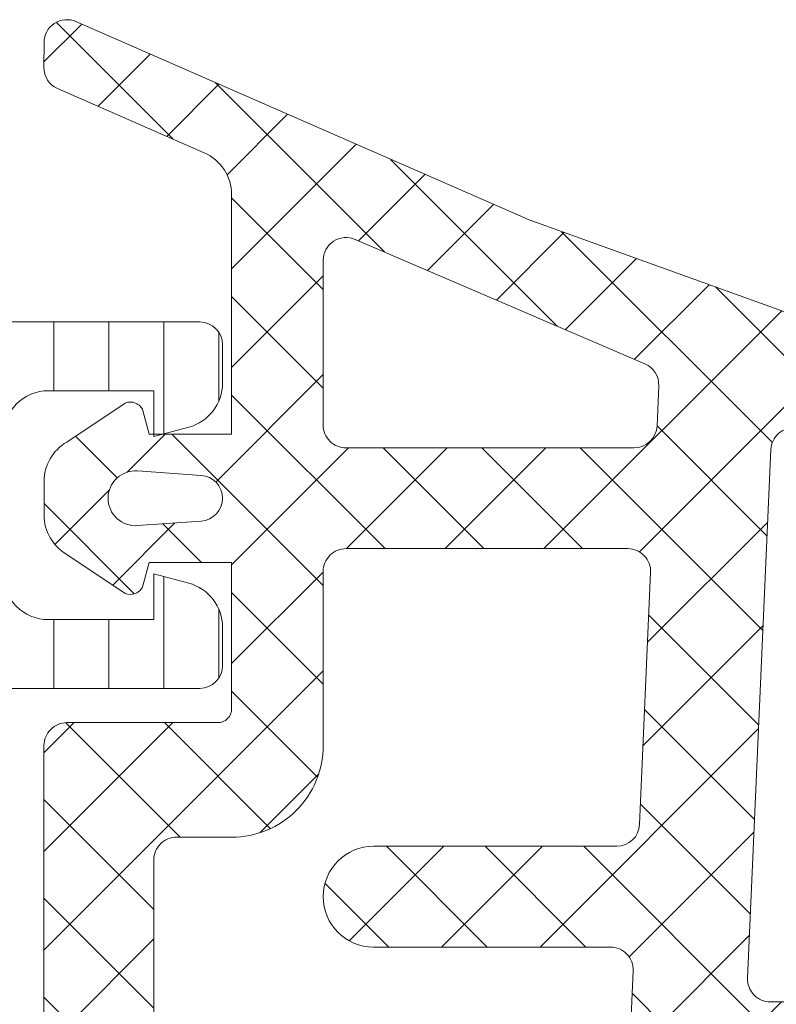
# Model space of a CAD drawing. Header units: millimetres. Extents: x 213386 to 506888, y 183055 to 450952.
# Tile 291 of 656: x 391463 to 391479, y 307928 to 307949. Entities that reach past the tile are written whole.
import ezdxf

# ---------------------------------------------------------------- set-up
doc = ezdxf.new("R2010")
doc.units = ezdxf.units.MM
doc.layers.add('FASÁDA DETAILNÍ', color=255, linetype='Continuous', lineweight=0)
pattern_1 = [(135, (397960.6382589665, 283048.1544064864), (-1.077630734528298, -1.077630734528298), []), (225, (397960.6382589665, 283048.1544064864), (1.077630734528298, -1.077630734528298), [])]

msp = doc.modelspace()

# ---------------------------------------------------------------- hatches: boundary and pattern name
at = {"layer": 'FASÁDA DETAILNÍ'}
h = msp.add_hatch(dxfattribs=at)
h.set_pattern_fill('ANSI37', color=256, scale=0.48, angle=90, style=0)
h.set_pattern_definition(pattern_1)
edge = h.paths.add_edge_path(flags=16)
edge.add_line((391466.4738440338, 307938.3737958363), (391465.0809900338, 307938.2740518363))
edge.add_arc((391465.0381325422, 307938.8725187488), 0.5999995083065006, 179.9999916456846, 274.0960805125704, ccw=False)
edge.add_arc((391465.0381325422, 307938.8725189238), 0.5999995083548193, 85.90391948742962, 180.0000083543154, ccw=False)
edge.add_line((391465.0809900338, 307939.4709858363), (391466.4738440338, 307939.3712418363))
edge.add_arc((391466.4381295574, 307938.8725188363), 0.5000001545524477, -85.90393560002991, 85.90393560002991, ccw=False)
edge = h.paths.add_edge_path(flags=16)
edge.add_arc((391469.6381376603, 307940.4725154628), 0.4999996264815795, 179.9999571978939, 270.00004280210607, ccw=False)
edge.add_line((391469.1381380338, 307940.4725158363), (391469.1381380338, 307944.0662008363))
edge.add_arc((391469.6381383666, 307944.0662008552), 0.5000003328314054, 66.78197338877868, 180.0000021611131, ccw=False)
edge.add_line((391469.8352540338, 307944.5257068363), (391476.1663560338, 307941.8098288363))
edge.add_arc((391475.9692401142, 307941.3503234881), 0.4999998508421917, -2.5001106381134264, 66.7819182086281, ccw=False)
edge.add_line((391476.4687640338, 307941.3285128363), (391476.4304380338, 307940.4507058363))
edge.add_arc((391475.9309144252, 307940.4725153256), 0.4999994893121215, 269.9999551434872, 357.5000208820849, ccw=False)
edge.add_line((391475.9309140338, 307939.9725158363), (391469.6381380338, 307939.9725158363))
edge = h.paths.add_edge_path(flags=16)
edge.add_line((391475.0463000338, 307914.9185968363), (391466.1494470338, 307910.7699268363))
edge.add_arc((391465.9381378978, 307911.2230805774), 0.4999998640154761, 179.9999703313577, 295.00000791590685, ccw=False)
edge.add_line((391465.4381380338, 307911.2230808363), (391465.4381380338, 307920.5725158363))
edge.add_arc((391465.9381376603, 307920.5725162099), 0.4999996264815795, 89.99995719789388, 180.0000428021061, ccw=False)
edge.add_line((391465.9381380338, 307921.0725158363), (391475.0620610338, 307921.0725158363))
edge.add_arc((391475.0620608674, 307920.5725157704), 0.5000000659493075, -2.5000272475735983, 89.99998093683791, ccw=False)
edge.add_line((391475.5615850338, 307920.5507058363), (391475.3345150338, 307915.3499418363))
edge.add_arc((391474.8349896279, 307915.3717515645), 0.5000012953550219, 295.0000919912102, 357.5000025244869, ccw=False)
edge = h.paths.add_edge_path(flags=16)
edge.add_arc((391465.9381376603, 307923.7725154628), 0.4999996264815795, 179.9999571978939, 270.00004280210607, ccw=False)
edge.add_line((391465.4381380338, 307923.7725158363), (391465.4381380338, 307930.9725158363))
edge.add_arc((391465.9381376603, 307930.9725162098), 0.4999996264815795, 89.99995719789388, 180.0000428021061, ccw=False)
edge.add_line((391465.9381380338, 307931.4725158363), (391467.1381380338, 307931.4725158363))
edge.add_arc((391467.1381395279, 307933.4725143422), 1.99999850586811, 269.9999571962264, 360.0000428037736)
edge.add_line((391469.1381380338, 307933.4725158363), (391469.1381380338, 307937.2725158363))
edge.add_arc((391469.6381376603, 307937.2725162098), 0.4999996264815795, 89.99995719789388, 180.0000428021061, ccw=False)
edge.add_line((391469.6381380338, 307937.7725158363), (391475.7911990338, 307937.7725158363))
edge.add_arc((391475.7911988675, 307937.2725157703), 0.5000000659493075, -2.5000272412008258, 89.99998094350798, ccw=False)
edge.add_line((391476.2907230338, 307937.2507058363), (391476.0505880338, 307931.7507058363))
edge.add_arc((391475.5510644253, 307931.7725153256), 0.4999994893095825, 269.9999551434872, 357.50002088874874, ccw=False)
edge.add_line((391475.5510640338, 307931.2725158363), (391470.2381380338, 307931.2725158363))
edge.add_arc((391470.2381380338, 307930.1725158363), 1.099999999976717, 90, 270)
edge.add_line((391470.2381380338, 307929.0725158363), (391475.4113490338, 307929.0725158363))
edge.add_arc((391475.4113488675, 307928.5725157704), 0.5000000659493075, -2.5000272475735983, 89.99998093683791, ccw=False)
edge.add_line((391475.9108730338, 307928.5507058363), (391475.7013000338, 307923.7507058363))
edge.add_arc((391475.2017764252, 307923.7725153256), 0.4999994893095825, 269.9999551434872, 357.50002088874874, ccw=False)
edge.add_line((391475.2017760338, 307923.2725158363), (391465.9381380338, 307923.2725158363))
edge = h.paths.add_edge_path()
edge.add_line((391467.3245950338, 307908.5594628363), (391476.1124610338, 307912.6573118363))
edge.add_ellipse((391474.8446035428, 307915.3762372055), major_axis=(-3.000002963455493, 0), ratio=1, start_angle=115.0000306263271, end_angle=177.4999411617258)
edge.add_line((391477.8417510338, 307915.2453758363), (391477.8700850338, 307915.8943258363))
edge.add_ellipse((391478.3696086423, 307915.872516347), major_axis=(-0.4999994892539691, 0), ratio=1, start_angle=269.9999551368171, end_angle=357.500020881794, ccw=False)
edge.add_line((391478.3696090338, 307916.3725158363), (391479.3381380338, 307916.3725158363))
edge.add_ellipse((391479.3381381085, 307916.4725157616), major_axis=(-0.09999992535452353, 0), ratio=1, start_angle=89.99995721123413, end_angle=180.0000427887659)
edge.add_line((391479.4381380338, 307916.4725158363), (391479.4381380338, 307917.0725158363))
edge.add_ellipse((391479.3381381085, 307917.072515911), major_axis=(-0.09999992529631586, 0), ratio=1, start_angle=179.9999572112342, end_angle=270.0000427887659)
edge.add_line((391479.3381380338, 307917.1725158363), (391478.4351000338, 307917.1725158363))
edge.add_ellipse((391478.4351002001, 307917.6725159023), major_axis=(-0.5000000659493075, 0), ratio=1, start_angle=-2.5000272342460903, end_angle=89.99998094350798, ccw=False)
edge.add_line((391477.9355760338, 307917.6943258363), (391478.3294140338, 307926.5946198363))
edge.add_ellipse((391478.8289253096, 307926.5725157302), major_axis=(-0.5000001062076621, 0), ratio=1, start_angle=269.99991701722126, end_angle=357.46623077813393, ccw=False)
edge.add_line((391478.8289260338, 307927.0725158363), (391479.4381380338, 307927.0725158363))
edge.add_ellipse((391479.4381381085, 307927.1725157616), major_axis=(-0.09999992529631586, 0), ratio=1, start_angle=89.99995721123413, end_angle=180.0000427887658)
edge.add_line((391479.5381380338, 307927.1725158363), (391479.5381380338, 307927.7725158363))
edge.add_ellipse((391479.4381381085, 307927.772515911), major_axis=(-0.09999992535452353, 0), ratio=1, start_angle=179.9999572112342, end_angle=270.0000427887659)
edge.add_line((391479.4381380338, 307927.8725158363), (391478.9085760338, 307927.8725158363))
edge.add_ellipse((391478.9085757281, 307928.3725163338), major_axis=(-0.5000004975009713, 0), ratio=1, start_angle=-2.533698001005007, end_angle=90.00003503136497, ccw=False)
edge.add_line((391478.4090640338, 307928.3946198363), (391478.9197200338, 307939.9348448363))
edge.add_ellipse((391479.4192446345, 307939.9130353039), major_axis=(-0.50000048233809, 0), ratio=1, start_angle=266.78294269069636, end_angle=357.50002090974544, ccw=False)
edge.add_line((391479.4473040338, 307940.4122478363), (391484.5810470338, 307940.1236848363))
edge.add_ellipse((391484.4654916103, 307939.7132668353), major_axis=(-0.4263754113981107, 0), ratio=1, start_angle=110.7589723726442, end_angle=254.2751455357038, ccw=False)
edge.add_line((391484.6166150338, 307939.3145718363), (391484.3840120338, 307939.3158118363))
edge.add_line((391484.3840120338, 307939.3158118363), (391482.5014330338, 307939.6139498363))
edge.add_line((391482.5014330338, 307939.6139498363), (391479.6521480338, 307939.2135238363))
edge.add_ellipse((391479.6938986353, 307938.9164432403), major_axis=(-0.2999999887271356, 0), ratio=1, start_angle=-82.00025596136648, end_angle=34.59774637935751)
edge.add_ellipse((391481.916469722, 307940.4495566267), major_axis=(-3.000047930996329, 0), ratio=1, start_angle=34.59764128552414, end_angle=108.0084245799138)
edge.add_line((391482.8439550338, 307937.5964778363), (391485.0988460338, 307938.2300538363))
edge.add_ellipse((391484.9379164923, 307939.0052663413), major_axis=(-0.791740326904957, 0), ratio=1, start_angle=101.7276897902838, end_angle=173.2016537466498)
edge.add_line((391485.7240900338, 307938.9115438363), (391485.7253110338, 307939.9697538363))
edge.add_ellipse((391484.5462248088, 307939.8406295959), major_axis=(-1.18613548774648, 0), ratio=1, start_angle=186.2496781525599, end_angle=251.3444235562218)
edge.add_line((391484.9256440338, 307940.9644438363), (391481.6843040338, 307942.0587768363))
edge.add_line((391481.6843040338, 307942.0587768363), (391473.6345090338, 307944.9485548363))
edge.add_line((391473.6345090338, 307944.9485548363), (391463.7366320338, 307949.2813638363))
edge.add_ellipse((391463.5383619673, 307948.8223548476), major_axis=(-0.5000002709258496, 0), ratio=1, start_angle=246.6379505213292, end_angle=359.933423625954)
edge.add_line((391463.0383620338, 307948.8229358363), (391463.0377270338, 307948.2762348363))
edge.add_ellipse((391463.5377271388, 307948.2756545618), major_axis=(-0.5000004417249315, 0), ratio=1, start_angle=-0.06649451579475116, end_angle=66.07917546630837)
edge.add_line((391463.3349900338, 307947.8186008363), (391466.5389930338, 307946.4168448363))
edge.add_ellipse((391466.1381386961, 307945.500703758), major_axis=(-0.9999993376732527, 0), ratio=1, start_angle=179.999947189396, end_angle=246.36838527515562, ccw=False)
edge.add_line((391467.1381380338, 307945.5007028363), (391467.1381380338, 307940.2727608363))
edge.add_line((391467.1381380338, 307940.2727608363), (391465.3386590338, 307940.2727518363))
edge.add_line((391465.3386590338, 307940.2727518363), (391465.2007170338, 307940.7875528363))
edge.add_ellipse((391464.9235630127, 307940.672787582), major_axis=(-0.2999756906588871, 0), ratio=1, start_angle=202.4937002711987, end_angle=292.5035667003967)
edge.add_line((391464.8087500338, 307940.9499218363), (391463.5386230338, 307940.1007548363))
edge.add_ellipse((391464.0383438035, 307939.234890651), major_axis=(-0.9997207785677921, 0), ratio=1, start_angle=-60.00923930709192, end_angle=0.00761184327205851)
edge.add_line((391463.0386230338, 307939.2347578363), (391463.0386540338, 307938.5103968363))
edge.add_ellipse((391464.038391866, 307938.5106048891), major_axis=(-0.9997378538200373, 0), ratio=1, start_angle=0.01192367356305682, end_angle=60.00867505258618)
edge.add_line((391463.5386540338, 307937.6447308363), (391464.8087500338, 307936.7955638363))
edge.add_ellipse((391464.9235619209, 307937.0727113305), major_axis=(-0.2999875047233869, 0), ratio=1, start_angle=67.49759382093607, end_angle=157.5013961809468)
edge.add_line((391465.2007170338, 307936.9579178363), (391465.3386890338, 307937.4727338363))
edge.add_line((391465.3386890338, 307937.4727338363), (391467.1381380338, 307937.4727418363))
edge.add_line((391467.1381380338, 307937.4727418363), (391467.1381380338, 307934.2725148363))
edge.add_ellipse((391466.8381382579, 307934.2725146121), major_axis=(-0.2999997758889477, 0), ratio=1, start_angle=89.99995720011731, end_angle=180.0000428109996, ccw=False)
edge.add_line((391466.8381380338, 307933.9725148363), (391463.5381420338, 307933.9725148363))
edge.add_ellipse((391463.5381416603, 307933.4725152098), major_axis=(-0.4999996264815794, 0), ratio=1, start_angle=-90.00004280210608, end_angle=4.280210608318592e-05)
edge.add_line((391463.0381420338, 307933.4725148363), (391463.0381420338, 307906.5748928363))
edge.add_line((391463.0381420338, 307906.5748928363), (391464.5885340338, 307905.6797748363))
edge.add_ellipse((391464.8385341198, 307906.1127873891), major_axis=(-0.4999999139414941, 0), ratio=1, start_angle=59.99998292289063, end_angle=179.9999366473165)
edge.add_line((391465.3385340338, 307906.1127868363), (391467.0359050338, 307906.1127868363))
edge.add_line((391467.0359050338, 307906.1127868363), (391467.0359050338, 307908.1063088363))
edge.add_ellipse((391467.5359052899, 307908.1063091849), major_axis=(-0.5000002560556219, 0), ratio=1, start_angle=-64.99987141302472, end_angle=3.995391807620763e-05, ccw=False)
h = msp.add_hatch(dxfattribs=at)
h.set_pattern_fill('ANSI37', color=256, scale=0.48, angle=90, style=0)
h.set_pattern_definition(pattern_1)
edge = h.paths.add_edge_path(flags=16)
edge.add_line((391466.4738442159, 307938.3737958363), (391465.0809902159, 307938.2740518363))
edge.add_arc((391465.0381327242, 307938.8725187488), 0.5999995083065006, 179.9999916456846, 274.0960805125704, ccw=False)
edge.add_arc((391465.0381327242, 307938.8725189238), 0.5999995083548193, 85.90391948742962, 180.0000083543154, ccw=False)
edge.add_line((391465.0809902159, 307939.4709858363), (391466.4738442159, 307939.3712418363))
edge.add_arc((391466.4381297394, 307938.8725188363), 0.5000001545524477, -85.90393560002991, 85.90393560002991, ccw=False)
edge = h.paths.add_edge_path(flags=16)
edge.add_arc((391469.6381378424, 307940.4725154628), 0.4999996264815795, 179.9999571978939, 270.00004280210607, ccw=False)
edge.add_line((391469.1381382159, 307940.4725158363), (391469.1381382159, 307944.0662008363))
edge.add_arc((391469.6381385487, 307944.0662008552), 0.5000003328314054, 66.78197338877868, 180.0000021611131, ccw=False)
edge.add_line((391469.8352542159, 307944.5257068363), (391476.1663562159, 307941.8098288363))
edge.add_arc((391475.9692402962, 307941.3503234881), 0.4999998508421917, -2.5001106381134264, 66.7819182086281, ccw=False)
edge.add_line((391476.4687642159, 307941.3285128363), (391476.4304382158, 307940.4507058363))
edge.add_arc((391475.9309146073, 307940.4725153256), 0.4999994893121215, 269.9999551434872, 357.5000208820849, ccw=False)
edge.add_line((391475.9309142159, 307939.9725158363), (391469.6381382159, 307939.9725158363))
edge = h.paths.add_edge_path(flags=16)
edge.add_line((391475.0463002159, 307914.9185968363), (391466.1494472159, 307910.7699268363))
edge.add_arc((391465.9381380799, 307911.2230805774), 0.4999998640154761, 179.9999703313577, 295.00000791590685, ccw=False)
edge.add_line((391465.4381382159, 307911.2230808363), (391465.4381382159, 307920.5725158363))
edge.add_arc((391465.9381378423, 307920.5725162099), 0.4999996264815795, 89.99995719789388, 180.0000428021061, ccw=False)
edge.add_line((391465.9381382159, 307921.0725158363), (391475.0620612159, 307921.0725158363))
edge.add_arc((391475.0620610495, 307920.5725157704), 0.5000000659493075, -2.5000272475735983, 89.99998093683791, ccw=False)
edge.add_line((391475.5615852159, 307920.5507058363), (391475.3345152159, 307915.3499418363))
edge.add_arc((391474.83498981, 307915.3717515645), 0.5000012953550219, 295.0000919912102, 357.5000025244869, ccw=False)
edge = h.paths.add_edge_path(flags=16)
edge.add_arc((391465.9381378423, 307923.7725154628), 0.4999996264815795, 179.9999571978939, 270.00004280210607, ccw=False)
edge.add_line((391465.4381382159, 307923.7725158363), (391465.4381382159, 307930.9725158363))
edge.add_arc((391465.9381378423, 307930.9725162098), 0.4999996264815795, 89.99995719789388, 180.0000428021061, ccw=False)
edge.add_line((391465.9381382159, 307931.4725158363), (391467.1381382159, 307931.4725158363))
edge.add_arc((391467.13813971, 307933.4725143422), 1.99999850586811, 269.9999571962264, 360.0000428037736)
edge.add_line((391469.1381382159, 307933.4725158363), (391469.1381382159, 307937.2725158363))
edge.add_arc((391469.6381378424, 307937.2725162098), 0.4999996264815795, 89.99995719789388, 180.0000428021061, ccw=False)
edge.add_line((391469.6381382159, 307937.7725158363), (391475.7911992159, 307937.7725158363))
edge.add_arc((391475.7911990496, 307937.2725157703), 0.5000000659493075, -2.5000272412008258, 89.99998094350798, ccw=False)
edge.add_line((391476.2907232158, 307937.2507058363), (391476.0505882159, 307931.7507058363))
edge.add_arc((391475.5510646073, 307931.7725153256), 0.4999994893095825, 269.9999551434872, 357.50002088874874, ccw=False)
edge.add_line((391475.5510642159, 307931.2725158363), (391470.2381382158, 307931.2725158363))
edge.add_arc((391470.2381382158, 307930.1725158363), 1.099999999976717, 90, 270)
edge.add_line((391470.2381382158, 307929.0725158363), (391475.4113492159, 307929.0725158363))
edge.add_arc((391475.4113490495, 307928.5725157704), 0.5000000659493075, -2.5000272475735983, 89.99998093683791, ccw=False)
edge.add_line((391475.9108732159, 307928.5507058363), (391475.7013002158, 307923.7507058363))
edge.add_arc((391475.2017766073, 307923.7725153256), 0.4999994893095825, 269.9999551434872, 357.50002088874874, ccw=False)
edge.add_line((391475.2017762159, 307923.2725158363), (391465.9381382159, 307923.2725158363))
edge = h.paths.add_edge_path()
edge.add_line((391467.3245952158, 307908.5594628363), (391476.1124612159, 307912.6573118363))
edge.add_ellipse((391474.8446037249, 307915.3762372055), major_axis=(-3.000002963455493, 0), ratio=1, start_angle=115.0000306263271, end_angle=177.4999411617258)
edge.add_line((391477.8417512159, 307915.2453758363), (391477.8700852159, 307915.8943258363))
edge.add_ellipse((391478.3696088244, 307915.872516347), major_axis=(-0.4999994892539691, 0), ratio=1, start_angle=269.9999551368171, end_angle=357.500020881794, ccw=False)
edge.add_line((391478.3696092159, 307916.3725158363), (391479.3381382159, 307916.3725158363))
edge.add_ellipse((391479.3381382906, 307916.4725157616), major_axis=(-0.09999992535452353, 0), ratio=1, start_angle=89.99995721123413, end_angle=180.0000427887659)
edge.add_line((391479.4381382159, 307916.4725158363), (391479.4381382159, 307917.0725158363))
edge.add_ellipse((391479.3381382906, 307917.072515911), major_axis=(-0.09999992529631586, 0), ratio=1, start_angle=179.9999572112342, end_angle=270.0000427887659)
edge.add_line((391479.3381382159, 307917.1725158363), (391478.4351002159, 307917.1725158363))
edge.add_ellipse((391478.4351003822, 307917.6725159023), major_axis=(-0.5000000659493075, 0), ratio=1, start_angle=-2.5000272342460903, end_angle=89.99998094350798, ccw=False)
edge.add_line((391477.9355762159, 307917.6943258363), (391478.3294142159, 307926.5946198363))
edge.add_ellipse((391478.8289254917, 307926.5725157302), major_axis=(-0.5000001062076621, 0), ratio=1, start_angle=269.99991701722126, end_angle=357.46623077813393, ccw=False)
edge.add_line((391478.8289262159, 307927.0725158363), (391479.4381382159, 307927.0725158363))
edge.add_ellipse((391479.4381382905, 307927.1725157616), major_axis=(-0.09999992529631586, 0), ratio=1, start_angle=89.99995721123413, end_angle=180.0000427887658)
edge.add_line((391479.5381382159, 307927.1725158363), (391479.5381382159, 307927.7725158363))
edge.add_ellipse((391479.4381382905, 307927.772515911), major_axis=(-0.09999992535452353, 0), ratio=1, start_angle=179.9999572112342, end_angle=270.0000427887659)
edge.add_line((391479.4381382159, 307927.8725158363), (391478.9085762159, 307927.8725158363))
edge.add_ellipse((391478.9085759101, 307928.3725163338), major_axis=(-0.5000004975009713, 0), ratio=1, start_angle=-2.533698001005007, end_angle=90.00003503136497, ccw=False)
edge.add_line((391478.4090642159, 307928.3946198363), (391478.9197202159, 307939.9348448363))
edge.add_ellipse((391479.4192448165, 307939.9130353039), major_axis=(-0.50000048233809, 0), ratio=1, start_angle=266.78294269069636, end_angle=357.50002090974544, ccw=False)
edge.add_line((391479.4473042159, 307940.4122478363), (391484.5810472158, 307940.1236848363))
edge.add_ellipse((391484.4654917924, 307939.7132668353), major_axis=(-0.4263754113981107, 0), ratio=1, start_angle=110.7589723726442, end_angle=254.2751455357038, ccw=False)
edge.add_line((391484.6166152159, 307939.3145718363), (391484.3840122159, 307939.3158118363))
edge.add_line((391484.3840122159, 307939.3158118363), (391482.5014332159, 307939.6139498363))
edge.add_line((391482.5014332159, 307939.6139498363), (391479.6521482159, 307939.2135238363))
edge.add_ellipse((391479.6938988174, 307938.9164432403), major_axis=(-0.2999999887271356, 0), ratio=1, start_angle=-82.00025596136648, end_angle=34.59774637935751)
edge.add_ellipse((391481.9164699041, 307940.4495566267), major_axis=(-3.000047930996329, 0), ratio=1, start_angle=34.59764128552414, end_angle=108.0084245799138)
edge.add_line((391482.8439552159, 307937.5964778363), (391485.0988462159, 307938.2300538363))
edge.add_ellipse((391484.9379166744, 307939.0052663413), major_axis=(-0.791740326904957, 0), ratio=1, start_angle=101.7276897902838, end_angle=173.2016537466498)
edge.add_line((391485.7240902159, 307938.9115438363), (391485.7253112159, 307939.9697538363))
edge.add_ellipse((391484.5462249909, 307939.8406295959), major_axis=(-1.18613548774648, 0), ratio=1, start_angle=186.2496781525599, end_angle=251.3444235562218)
edge.add_line((391484.9256442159, 307940.9644438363), (391481.6843042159, 307942.0587768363))
edge.add_line((391481.6843042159, 307942.0587768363), (391473.6345092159, 307944.9485548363))
edge.add_line((391473.6345092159, 307944.9485548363), (391463.7366322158, 307949.2813638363))
edge.add_ellipse((391463.5383621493, 307948.8223548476), major_axis=(-0.5000002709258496, 0), ratio=1, start_angle=246.6379505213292, end_angle=359.933423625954)
edge.add_line((391463.0383622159, 307948.8229358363), (391463.0377272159, 307948.2762348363))
edge.add_ellipse((391463.5377273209, 307948.2756545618), major_axis=(-0.5000004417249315, 0), ratio=1, start_angle=-0.06649451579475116, end_angle=66.07917546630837)
edge.add_line((391463.3349902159, 307947.8186008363), (391466.5389932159, 307946.4168448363))
edge.add_ellipse((391466.1381388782, 307945.500703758), major_axis=(-0.9999993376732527, 0), ratio=1, start_angle=179.999947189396, end_angle=246.36838527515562, ccw=False)
edge.add_line((391467.1381382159, 307945.5007028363), (391467.1381382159, 307940.2727608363))
edge.add_line((391467.1381382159, 307940.2727608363), (391465.3386592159, 307940.2727518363))
edge.add_line((391465.3386592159, 307940.2727518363), (391465.2007172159, 307940.7875528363))
edge.add_ellipse((391464.9235631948, 307940.672787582), major_axis=(-0.2999756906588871, 0), ratio=1, start_angle=202.4937002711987, end_angle=292.5035667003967)
edge.add_line((391464.8087502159, 307940.9499218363), (391463.5386232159, 307940.1007548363))
edge.add_ellipse((391464.0383439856, 307939.234890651), major_axis=(-0.9997207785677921, 0), ratio=1, start_angle=-60.00923930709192, end_angle=0.00761184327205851)
edge.add_line((391463.0386232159, 307939.2347578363), (391463.0386542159, 307938.5103968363))
edge.add_ellipse((391464.038392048, 307938.5106048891), major_axis=(-0.9997378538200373, 0), ratio=1, start_angle=0.01192367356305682, end_angle=60.00867505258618)
edge.add_line((391463.5386542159, 307937.6447308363), (391464.8087502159, 307936.7955638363))
edge.add_ellipse((391464.923562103, 307937.0727113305), major_axis=(-0.2999875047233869, 0), ratio=1, start_angle=67.49759382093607, end_angle=157.5013961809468)
edge.add_line((391465.2007172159, 307936.9579178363), (391465.3386892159, 307937.4727338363))
edge.add_line((391465.3386892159, 307937.4727338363), (391467.1381382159, 307937.4727418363))
edge.add_line((391467.1381382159, 307937.4727418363), (391467.1381382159, 307934.2725148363))
edge.add_ellipse((391466.83813844, 307934.2725146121), major_axis=(-0.2999997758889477, 0), ratio=1, start_angle=89.99995720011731, end_angle=180.0000428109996, ccw=False)
edge.add_line((391466.8381382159, 307933.9725148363), (391463.5381422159, 307933.9725148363))
edge.add_ellipse((391463.5381418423, 307933.4725152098), major_axis=(-0.4999996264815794, 0), ratio=1, start_angle=-90.00004280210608, end_angle=4.280210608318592e-05)
edge.add_line((391463.0381422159, 307933.4725148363), (391463.0381422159, 307906.5748928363))
edge.add_line((391463.0381422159, 307906.5748928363), (391464.5885342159, 307905.6797748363))
edge.add_ellipse((391464.8385343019, 307906.1127873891), major_axis=(-0.4999999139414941, 0), ratio=1, start_angle=59.99998292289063, end_angle=179.9999366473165)
edge.add_line((391465.3385342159, 307906.1127868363), (391467.0359052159, 307906.1127868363))
edge.add_line((391467.0359052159, 307906.1127868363), (391467.0359052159, 307908.1063088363))
edge.add_ellipse((391467.5359054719, 307908.1063091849), major_axis=(-0.5000002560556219, 0), ratio=1, start_angle=-64.99987141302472, end_angle=3.995391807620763e-05, ccw=False)
h = msp.add_hatch(dxfattribs=at)
h.set_pattern_fill('LINIE', color=256, scale=1.2, angle=270, style=0)
h.set_pattern_definition([(270, (391442.8551760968, 307948.0971318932), (1.2, -2.20433997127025e-16), [])])
edge = h.paths.add_edge_path()
edge.add_arc((391460.8289485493, 307944.5624355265), 0.3000000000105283, 179.9979246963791, 269.9979246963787)
edge.add_line((391460.8289376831, 307944.2624355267), (391461.6392690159, 307944.2624069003))
edge.add_arc((391461.6392535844, 307943.7624095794), 0.4999973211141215, -0.002382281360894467, 89.99823167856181, ccw=False)
edge.add_line((391462.1392509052, 307943.7623887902), (391462.1405714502, 307942.921316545))
edge.add_arc((391462.3405714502, 307942.921316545), 0.2000000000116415, 179.9999999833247, 270)
edge.add_line((391462.3405714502, 307942.721316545), (391466.4405714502, 307942.721316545))
edge.add_arc((391466.4405714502, 307942.221316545), 0.5, 0, 90, ccw=False)
edge.add_line((391466.9405714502, 307942.221316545), (391466.9405714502, 307941.3905673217))
edge.add_arc((391465.9405714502, 307941.3905673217), 1, 284.99999999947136, 359.99999999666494, ccw=False)
edge.add_line((391466.1993904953, 307940.4246414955), (391465.4405714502, 307940.221316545))
edge.add_line((391465.4405714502, 307940.221316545), (391465.4405714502, 307941.221316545))
edge.add_line((391465.4405714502, 307941.221316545), (391463.1405714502, 307941.221316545))
edge.add_arc((391463.1422806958, 307940.2171900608), 1.004127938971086, 90.09753001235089, 179.7659122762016)
edge.add_line((391462.1381611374, 307940.221292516), (391462.1381611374, 307937.2214141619))
edge.add_arc((391463.142280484, 307937.2254425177), 1.004127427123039, 180.2298596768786, 269.9024820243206)
edge.add_line((391463.1405714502, 307936.221316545), (391465.4405714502, 307936.221316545))
edge.add_line((391465.4405714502, 307936.221316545), (391465.4405714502, 307937.221316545))
edge.add_line((391465.4405714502, 307937.221316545), (391466.1993904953, 307937.0179915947))
edge.add_arc((391465.9405714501, 307936.0520657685), 1.00000000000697, 0, 74.99999999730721, ccw=False)
edge.add_line((391466.9405714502, 307936.0520657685), (391466.9405714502, 307935.221316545))
edge.add_arc((391466.4405714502, 307935.221316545), 0.5, -90, 0, ccw=False)
edge.add_line((391466.4405714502, 307934.721316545), (391462.3405714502, 307934.721316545))
edge.add_arc((391462.342300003, 307934.5171434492), 0.2041804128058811, 90.48506105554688, 178.8441310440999)
edge.add_line((391462.1381611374, 307934.521262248), (391462.1381382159, 307908.6798954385))
edge.add_arc((391461.6381408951, 307908.6799108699), 0.499997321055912, 269.9976177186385, 359.9982316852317, ccw=False)
edge.add_line((391461.6381201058, 307908.1799135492), (391460.827788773, 307908.1799421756))
edge.add_arc((391460.8277779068, 307907.8799421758), 0.3000000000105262, 89.99792470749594, 179.9979246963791)
edge.add_line((391460.527777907, 307907.8799530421), (391460.5280229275, 307905.4799546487))
edge.add_arc((391460.0280269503, 307905.4799701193), 0.4999959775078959, 269.99762222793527, 359.998227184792, ccw=False)
edge.add_line((391460.0280062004, 307904.9799741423), (391456.5514647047, 307904.9801007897))
edge.add_arc((391456.6938112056, 307905.9699137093), 0.9999960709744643, 147.2709086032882, 261.8163166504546, ccw=False)
edge.add_line((391455.8525781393, 307906.510579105), (391457.1711305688, 307908.7941881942))
edge.add_arc((391456.7381269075, 307909.0442038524), 0.5000000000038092, 329.9979281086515, 359.9978648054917)
edge.add_line((391457.2381269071, 307909.0441852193), (391457.2392132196, 307943.3984539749))
edge.add_arc((391456.73921322, 307943.3984715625), 0.4999999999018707, 359.9979846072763, 389.9979213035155)
edge.add_line((391457.1722349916, 307943.6484558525), (391455.8538479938, 307945.9321604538))
edge.add_arc((391456.6951202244, 307946.4727649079), 0.9999960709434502, 98.17953275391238, 212.7249408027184, ccw=False)
edge.add_line((391456.5528454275, 307947.4625881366), (391460.0293869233, 307947.4624614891))
edge.add_arc((391460.0293714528, 307946.9624655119), 0.4999959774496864, -0.0023777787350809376, 89.99822719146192, ccw=False)
edge.add_line((391460.5293674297, 307946.9624447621), (391460.5289485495, 307944.5624463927))
edge = h.paths.add_edge_path(flags=16)
edge.add_line((391460.3386729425, 307920.3713227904), (391459.0386788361, 307920.3713227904))
edge.add_arc((391459.0386751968, 307919.8713264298), 0.4999963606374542, 89.99958295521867, 180.0004170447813)
edge.add_line((391458.5386788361, 307919.8713227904), (391458.5386788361, 307911.021328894))
edge.add_arc((391459.0386751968, 307911.0213252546), 0.4999963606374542, 179.9995829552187, 270.0004170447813)
edge.add_line((391459.0386788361, 307910.521328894), (391460.3386729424, 307910.521328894))
edge.add_arc((391460.3386895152, 307911.0213288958), 0.5000000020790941, 269.9981009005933, 359.9999997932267)
edge.add_line((391460.8386895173, 307911.021328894), (391460.8386895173, 307919.8713227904))
edge.add_arc((391460.3386895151, 307919.8713227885), 0.5000000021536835, 2.134434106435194e-07, 90.00189908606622)
edge = h.paths.add_edge_path(flags=16)
edge.add_arc((391460.3386895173, 307930.5713288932), 0.5, 0, 90)
edge.add_line((391460.3386895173, 307931.0713288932), (391459.0386788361, 307931.0713288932))
edge.add_arc((391459.0386788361, 307930.5713288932), 0.5, 90, 180)
edge.add_line((391458.5386788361, 307930.5713288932), (391458.5386788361, 307921.8713227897))
edge.add_arc((391459.0386788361, 307921.8713227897), 0.5, 180, 270)
edge.add_line((391459.0386788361, 307921.3713227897), (391460.3386895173, 307921.3713227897))
edge.add_arc((391460.3386895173, 307921.8713227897), 0.5, 270, 360)
edge.add_line((391460.8386895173, 307921.8713227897), (391460.8386895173, 307930.5713288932))
edge = h.paths.add_edge_path(flags=16)
edge.add_arc((391459.0386751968, 307932.5713252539), 0.4999963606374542, 179.9995829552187, 270.0004170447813)
edge.add_line((391459.0386788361, 307932.0713288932), (391460.3386729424, 307932.0713288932))
edge.add_arc((391460.3386895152, 307932.5713288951), 0.5000000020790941, 269.9981009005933, 359.9999997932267)
edge.add_line((391460.8386895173, 307932.5713288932), (391460.8386895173, 307941.4213380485))
edge.add_arc((391460.3387047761, 307941.4213380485), 0.4999847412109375, 0, 90)
edge.add_line((391460.3387047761, 307941.9213227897), (391459.0386940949, 307941.9213227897))
edge.add_arc((391459.0386940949, 307941.421307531), 0.5000152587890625, 90, 180)
edge.add_line((391458.5386788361, 307941.421307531), (391458.5386788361, 307932.5713288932))

# ---------------------------------------------------------------- linework, layer by layer
at = {"layer": 'FASÁDA DETAILNÍ', "extrusion": (0, 0, -1)}
for points in [[(-391481.6843040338, 307942.0587768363), (-391473.6345090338, 307944.9485548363), (-391463.7366320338, 307949.2813638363), (-391463.7366320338, 307949.2813638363, -0.538982), (-391463.0383620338, 307948.8229358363), (-391463.0377270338, 307948.2762348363), (-391463.0377270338, 307948.2762348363, -0.296905), (-391463.3349900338, 307947.8186008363), (-391466.5389930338, 307946.4168448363), (-391466.5389930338, 307946.4168448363, 0.297963), (-391467.1381380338, 307945.5007028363), (-391467.1381380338, 307940.2727608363), (-391465.3386590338, 307940.2727518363), (-391465.2007170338, 307940.7875528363), (-391465.2007170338, 307940.7875528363, -0.414264), (-391464.8087500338, 307940.9499218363), (-391463.5386230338, 307940.1007548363), (-391463.5386230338, 307940.1007548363, -0.268028), (-391463.0386230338, 307939.2347578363), (-391463.0386540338, 307938.5103968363), (-391463.0386540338, 307938.5103968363, -0.267934), (-391463.5386540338, 307937.6447308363), (-391464.8087500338, 307936.7955638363), (-391464.8087500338, 307936.7955638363, -0.414233), (-391465.2007170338, 307936.9579178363), (-391465.3386890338, 307937.4727338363), (-391467.1381380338, 307937.4727418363), (-391467.1381380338, 307934.2725148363), (-391467.1381380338, 307934.2725148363, 0.414214), (-391466.8381380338, 307933.9725148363), (-391463.5381420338, 307933.9725148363), (-391463.5381420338, 307933.9725148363, -0.414214), (-391463.0381420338, 307933.4725148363), (-391463.0381420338, 307906.5748928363)], [(-391481.6843042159, 307942.0587768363), (-391473.6345092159, 307944.9485548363), (-391463.7366322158, 307949.2813638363), (-391463.7366322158, 307949.2813638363, -0.538982), (-391463.0383622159, 307948.8229358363), (-391463.0377272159, 307948.2762348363), (-391463.0377272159, 307948.2762348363, -0.296905), (-391463.3349902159, 307947.8186008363), (-391466.5389932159, 307946.4168448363), (-391466.5389932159, 307946.4168448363, 0.297963), (-391467.1381382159, 307945.5007028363), (-391467.1381382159, 307940.2727608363), (-391465.3386592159, 307940.2727518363), (-391465.2007172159, 307940.7875528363), (-391465.2007172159, 307940.7875528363, -0.414264), (-391464.8087502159, 307940.9499218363), (-391463.5386232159, 307940.1007548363), (-391463.5386232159, 307940.1007548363, -0.268028), (-391463.0386232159, 307939.2347578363), (-391463.0386542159, 307938.5103968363), (-391463.0386542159, 307938.5103968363, -0.267934), (-391463.5386542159, 307937.6447308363), (-391464.8087502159, 307936.7955638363), (-391464.8087502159, 307936.7955638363, -0.414233), (-391465.2007172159, 307936.9579178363), (-391465.3386892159, 307937.4727338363), (-391467.1381382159, 307937.4727418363), (-391467.1381382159, 307934.2725148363), (-391467.1381382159, 307934.2725148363, 0.414214), (-391466.8381382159, 307933.9725148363), (-391463.5381422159, 307933.9725148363), (-391463.5381422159, 307933.9725148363, -0.414214), (-391463.0381422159, 307933.4725148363), (-391463.0381422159, 307906.5748928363)], [(-391479.4381380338, 307927.8725158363), (-391478.9085760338, 307927.8725158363), (-391478.9085760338, 307927.8725158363, 0.427226), (-391478.4090640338, 307928.3946198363), (-391478.9197200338, 307939.9348448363), (-391478.9197200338, 307939.9348448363, 0.417884), (-391479.4473040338, 307940.4122478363)], [(-391479.4381382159, 307927.8725158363), (-391478.9085762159, 307927.8725158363), (-391478.9085762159, 307927.8725158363, 0.427226), (-391478.4090642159, 307928.3946198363), (-391478.9197202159, 307939.9348448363), (-391478.9197202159, 307939.9348448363, 0.417884), (-391479.4473042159, 307940.4122478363)]]:
    msp.add_lwpolyline(points, format="xyb", dxfattribs=at)
at = {"layer": 'FASÁDA DETAILNÍ'}
for points in [[(391469.6381380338, 307939.9725158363, -0.414214), (391469.1381380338, 307940.4725158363), (391469.1381380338, 307944.0662008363), (391469.1381380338, 307944.0662008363, -0.538546), (391469.8352540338, 307944.5257068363), (391476.1663560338, 307941.8098288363), (391476.1663560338, 307941.8098288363, -0.311858), (391476.4687640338, 307941.3285128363), (391476.4304380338, 307940.4507058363), (391476.4304380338, 307940.4507058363, -0.401491), (391475.9309140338, 307939.9725158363), (391469.6381380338, 307939.9725158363)], [(391469.6381382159, 307939.9725158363, -0.414214), (391469.1381382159, 307940.4725158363), (391469.1381382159, 307944.0662008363), (391469.1381382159, 307944.0662008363, -0.538546), (391469.8352542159, 307944.5257068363), (391476.1663562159, 307941.8098288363), (391476.1663562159, 307941.8098288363, -0.311858), (391476.4687642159, 307941.3285128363), (391476.4304382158, 307940.4507058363), (391476.4304382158, 307940.4507058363, -0.401491), (391475.9309142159, 307939.9725158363), (391469.6381382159, 307939.9725158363)], [(391466.4738440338, 307938.3737958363), (391465.0809900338, 307938.2740518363), (391465.0809900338, 307938.2740518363, -0.435311), (391464.4381330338, 307938.8725188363, -0.435311), (391465.0809900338, 307939.4709858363), (391466.4738440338, 307939.3712418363), (391466.4738440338, 307939.3712418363, -0.930949), (391466.4738440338, 307938.3737958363)], [(391466.4738442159, 307938.3737958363), (391465.0809902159, 307938.2740518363), (391465.0809902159, 307938.2740518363, -0.435311), (391464.4381332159, 307938.8725188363, -0.435311), (391465.0809902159, 307939.4709858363), (391466.4738442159, 307939.3712418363), (391466.4738442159, 307939.3712418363, -0.930949), (391466.4738442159, 307938.3737958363)]]:
    msp.add_lwpolyline(points, format="xyb", close=True, dxfattribs=at)
for points in [[(391462.3405714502, 307942.721316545), (391466.4405714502, 307942.721316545, -0.414213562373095), (391466.9405714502, 307942.221316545), (391466.9405714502, 307941.3905673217, -0.3394542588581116), (391466.1993904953, 307940.4246414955), (391465.4405714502, 307940.221316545), (391465.4405714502, 307941.221316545), (391463.1405714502, 307941.221316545, 0.4125193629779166), (391462.1381611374, 307940.221292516)], [(391465.4381380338, 307923.7725158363), (391465.4381380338, 307930.9725158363), (391465.4381380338, 307930.9725158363, -0.414214), (391465.9381380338, 307931.4725158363), (391467.1381380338, 307931.4725158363), (391467.1381380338, 307931.4725158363, 0.414214), (391469.1381380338, 307933.4725158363), (391469.1381380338, 307937.2725158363), (391469.1381380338, 307937.2725158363, -0.414214), (391469.6381380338, 307937.7725158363), (391475.7911990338, 307937.7725158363), (391475.7911990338, 307937.7725158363, -0.427052), (391476.2907230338, 307937.2507058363), (391476.0505880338, 307931.7507058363), (391476.0505880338, 307931.7507058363, -0.401491), (391475.5510640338, 307931.2725158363), (391470.2381380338, 307931.2725158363), (391470.2381380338, 307931.2725158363, 1), (391470.2381380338, 307929.0725158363), (391475.4113490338, 307929.0725158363), (391475.4113490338, 307929.0725158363, -0.427052), (391475.9108730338, 307928.5507058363), (391475.7013000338, 307923.7507058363)], [(391465.4381382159, 307923.7725158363), (391465.4381382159, 307930.9725158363), (391465.4381382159, 307930.9725158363, -0.414214), (391465.9381382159, 307931.4725158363), (391467.1381382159, 307931.4725158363), (391467.1381382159, 307931.4725158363, 0.414214), (391469.1381382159, 307933.4725158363), (391469.1381382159, 307937.2725158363), (391469.1381382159, 307937.2725158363, -0.414214), (391469.6381382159, 307937.7725158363), (391475.7911992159, 307937.7725158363), (391475.7911992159, 307937.7725158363, -0.427052), (391476.2907232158, 307937.2507058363), (391476.0505882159, 307931.7507058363), (391476.0505882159, 307931.7507058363, -0.401491), (391475.5510642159, 307931.2725158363), (391470.2381382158, 307931.2725158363), (391470.2381382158, 307931.2725158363, 1), (391470.2381382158, 307929.0725158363), (391475.4113492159, 307929.0725158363), (391475.4113492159, 307929.0725158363, -0.427052), (391475.9108732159, 307928.5507058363), (391475.7013002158, 307923.7507058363)], [(391462.1381611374, 307937.2214141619, 0.4125410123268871), (391463.1405714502, 307936.221316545), (391465.4405714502, 307936.221316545), (391465.4405714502, 307937.221316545), (391466.1993904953, 307937.0179915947, -0.3394542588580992), (391466.9405714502, 307936.0520657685), (391466.9405714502, 307935.221316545, -0.414213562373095), (391466.4405714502, 307934.721316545), (391462.3405714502, 307934.721316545, 0.4058498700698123)]]:
    msp.add_lwpolyline(points, format="xyb", dxfattribs=at)

doc.saveas('drawing.dxf')
